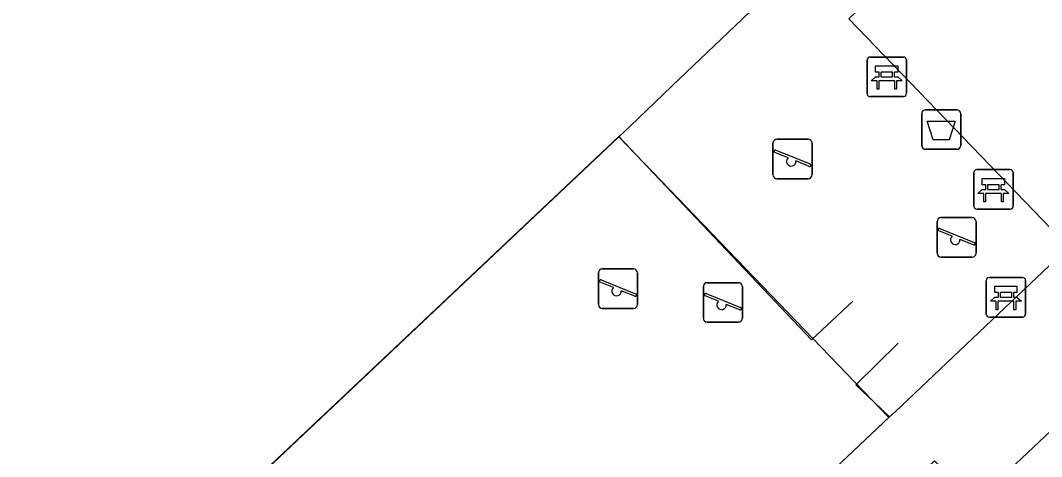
# Model space of a CAD drawing. Extents: x 162523 to 163266, y 381230 to 382050.
# Drawn here: x 163087.48 to 163113.36, y 381533.91 to 381544.96 of the extents above; entities that cross this region are included whole.
import ezdxf

# ---------------------------------------------------------------- set-up
doc = ezdxf.new("R2010")
doc.units = 0
for name, color, linetype in [('IMGEO_Afvalbak', 7, 'Continuous'), ('IMGEO_Bank', 7, 'Continuous'), ('IMGEO_Groenvoorziening', 7, 'Continuous'), ('IMGEO_Hek', 7, 'Continuous'), ('IMGEO_Rijbaan_lokaal_open', 7, 'Continuous'), ('IMGEO_Speelvoorziening', 7, 'Continuous'), ('IMGEO_Terreindeel_onvherhard', 7, 'Continuous'), ('IMGEO_Voetpad_open', 7, 'Continuous')]:
    doc.layers.add(name, color=color, linetype=linetype)

msp = doc.modelspace()

# ---------------------------------------------------------------- linework, layer by layer
at = {"layer": 'IMGEO_Afvalbak'}
for p, q in [((163110.317, 381541.791), (163110.317, 381542.591)), ((163110.317, 381542.591), (163110.317, 381541.791)), ((163110.417, 381542.691), (163111.207, 381542.691)), ((163111.207, 381542.691), (163110.417, 381542.691)), ((163111.307, 381542.591), (163111.307, 381541.791)), ((163111.307, 381541.791), (163111.307, 381542.591)), ((163111.207, 381541.691), (163110.417, 381541.691)), ((163110.417, 381541.691), (163111.207, 381541.691))]:
    msp.add_line(p, q, dxfattribs=at)
msp.add_lwpolyline([(163110.46, 381542.405), (163111.164, 381542.405), (163111.015, 381541.935), (163110.609, 381541.935), (163110.46, 381542.405)], dxfattribs=at)
for centre, start, end in [((163110.417, 381542.591), 90, 180), ((163110.417, 381542.591), 90, 180), ((163111.207, 381542.591), 0, 90), ((163111.207, 381542.591), 360, 90), ((163110.417, 381541.791), 180, 270), ((163110.417, 381541.791), 180, 270), ((163111.207, 381541.791), 270, 0), ((163111.207, 381541.791), 270, 0)]:
    msp.add_arc(centre, 0.1, start, end, dxfattribs=at)
at = {"layer": 'IMGEO_Bank'}
for p, q in [((163108.932, 381543.104), (163108.932, 381543.945)), ((163108.932, 381543.945), (163108.932, 381543.104)), ((163109.007, 381544.029), (163109.848, 381544.029)), ((163109.848, 381544.029), (163109.007, 381544.029)), ((163109.932, 381543.954), (163109.932, 381543.113)), ((163109.932, 381543.113), (163109.932, 381543.954)), ((163109.241, 381543.535), (163109.241, 381543.641)), ((163109.285, 381543.641), (163109.285, 381543.535)), ((163109.573, 381543.647), (163109.291, 381543.647)), ((163109.579, 381543.535), (163109.579, 381543.641)), ((163109.623, 381543.641), (163109.623, 381543.535)), ((163109.629, 381543.427), (163109.236, 381543.427)), ((163109.291, 381543.529), (163109.573, 381543.529)), ((163109.857, 381543.029), (163109.016, 381543.029)), ((163109.016, 381543.029), (163109.857, 381543.029)), ((163111.636, 381540.251), (163111.636, 381541.092)), ((163111.636, 381541.092), (163111.636, 381540.251)), ((163111.711, 381541.176), (163112.552, 381541.176)), ((163112.552, 381541.176), (163111.711, 381541.176)), ((163112.636, 381541.101), (163112.636, 381540.26)), ((163112.636, 381540.26), (163112.636, 381541.101)), ((163111.945, 381540.682), (163111.945, 381540.788)), ((163111.989, 381540.788), (163111.989, 381540.682)), ((163112.277, 381540.794), (163111.995, 381540.794)), ((163112.283, 381540.682), (163112.283, 381540.788)), ((163112.327, 381540.788), (163112.327, 381540.682)), ((163112.333, 381540.574), (163111.94, 381540.574)), ((163111.995, 381540.676), (163112.277, 381540.676)), ((163112.561, 381540.176), (163111.72, 381540.176)), ((163111.72, 381540.176), (163112.561, 381540.176)), ((163112.027, 381538.442), (163112.868, 381538.442)), ((163112.868, 381538.442), (163112.027, 381538.442)), ((163111.952, 381537.517), (163111.952, 381538.358)), ((163111.952, 381538.358), (163111.952, 381537.517)), ((163112.952, 381538.367), (163112.952, 381537.526)), ((163112.952, 381537.526), (163112.952, 381538.367)), ((163112.261, 381537.948), (163112.261, 381538.054)), ((163112.305, 381538.054), (163112.305, 381537.948)), ((163112.593, 381538.06), (163112.311, 381538.06)), ((163112.311, 381537.942), (163112.593, 381537.942)), ((163112.599, 381537.948), (163112.599, 381538.054)), ((163112.643, 381538.054), (163112.643, 381537.948)), ((163112.649, 381537.84), (163112.256, 381537.84)), ((163112.877, 381537.442), (163112.036, 381537.442)), ((163112.036, 381537.442), (163112.877, 381537.442))]:
    msp.add_line(p, q, dxfattribs=at)
for points in [[(163109.235, 381543.647), (163109.149, 381543.647), (163109.149, 381543.808), (163109.712, 381543.808), (163109.712, 381543.647), (163109.629, 381543.647)], [(163109.179, 381543.427), (163109.037, 381543.427), (163109.149, 381543.529), (163109.235, 381543.529)], [(163109.229, 381543.42), (163109.229, 381543.213), (163109.186, 381543.213), (163109.186, 381543.42)], [(163109.629, 381543.529), (163109.712, 381543.529), (163109.824, 381543.427), (163109.685, 381543.427)], [(163109.679, 381543.42), (163109.679, 381543.213), (163109.635, 381543.213), (163109.635, 381543.42)], [(163111.939, 381540.794), (163111.853, 381540.794), (163111.853, 381540.955), (163112.416, 381540.955), (163112.416, 381540.794), (163112.333, 381540.794)], [(163111.883, 381540.574), (163111.741, 381540.574), (163111.853, 381540.676), (163111.939, 381540.676)], [(163111.933, 381540.567), (163111.933, 381540.36), (163111.89, 381540.36), (163111.89, 381540.567)], [(163112.333, 381540.676), (163112.416, 381540.676), (163112.528, 381540.574), (163112.389, 381540.574)], [(163112.383, 381540.567), (163112.383, 381540.36), (163112.339, 381540.36), (163112.339, 381540.567)], [(163112.255, 381538.06), (163112.169, 381538.06), (163112.169, 381538.221), (163112.732, 381538.221), (163112.732, 381538.06), (163112.649, 381538.06)], [(163112.199, 381537.84), (163112.057, 381537.84), (163112.169, 381537.942), (163112.255, 381537.942)], [(163112.649, 381537.942), (163112.732, 381537.942), (163112.844, 381537.84), (163112.705, 381537.84)], [(163112.249, 381537.833), (163112.249, 381537.626), (163112.206, 381537.626), (163112.206, 381537.833)], [(163112.699, 381537.833), (163112.699, 381537.626), (163112.655, 381537.626), (163112.655, 381537.833)]]:
    msp.add_lwpolyline(points, dxfattribs=at)
for centre, radius, start, end in [((163109.01, 381543.951), 0.0779, 92.4484, 184.2845), ((163109.01, 381543.951), 0.0779, 92.4484, 184.2845), ((163109.854, 381543.951), 0.0779, 2.4484, 94.2845), ((163109.854, 381543.951), 0.0779, 2.4484, 94.2845), ((163109.234, 381543.64), 0.00671, 2.8957, 87.1043), ((163109.291, 381543.64), 0.00671, 92.8957, 177.1043), ((163109.573, 381543.64), 0.00671, 2.8957, 87.1043), ((163109.63, 381543.64), 0.00671, 92.8957, 177.1043), ((163109.179, 381543.42), 0.00671, 2.8957, 87.1043), ((163109.236, 381543.42), 0.00671, 92.8957, 177.1043), ((163109.234, 381543.536), 0.00671, 272.8957, 357.1043), ((163109.291, 381543.536), 0.00671, 182.8957, 267.1043), ((163109.573, 381543.536), 0.00671, 272.8957, 357.1043), ((163109.63, 381543.536), 0.00671, 182.8957, 267.1043), ((163109.628, 381543.42), 0.00671, 2.8957, 87.1043), ((163109.685, 381543.42), 0.00671, 92.8957, 177.1043), ((163109.01, 381543.107), 0.0779, 182.4484, 274.2845), ((163109.01, 381543.107), 0.0779, 182.4484, 274.2845), ((163109.854, 381543.107), 0.0779, 272.4484, 4.2845), ((163109.854, 381543.107), 0.0779, 272.4484, 4.2845), ((163111.714, 381541.098), 0.0779, 92.4484, 184.2845), ((163111.714, 381541.098), 0.0779, 92.4484, 184.2845), ((163112.558, 381541.098), 0.0779, 2.4484, 94.2845), ((163112.558, 381541.098), 0.0779, 2.4484, 94.2845), ((163111.938, 381540.787), 0.00671, 2.8957, 87.1043), ((163111.995, 381540.787), 0.00671, 92.8957, 177.1043), ((163112.277, 381540.787), 0.00671, 2.8957, 87.1043), ((163112.334, 381540.787), 0.00671, 92.8957, 177.1043), ((163111.883, 381540.567), 0.00671, 2.8957, 87.1043), ((163111.94, 381540.567), 0.00671, 92.8957, 177.1043), ((163111.938, 381540.683), 0.00671, 272.8957, 357.1043), ((163111.995, 381540.683), 0.00671, 182.8957, 267.1043), ((163112.277, 381540.683), 0.00671, 272.8957, 357.1043), ((163112.334, 381540.683), 0.00671, 182.8957, 267.1043), ((163112.332, 381540.567), 0.00671, 2.8957, 87.1043), ((163112.389, 381540.567), 0.00671, 92.8957, 177.1043), ((163111.714, 381540.254), 0.0779, 182.4484, 274.2845), ((163111.714, 381540.254), 0.0779, 182.4484, 274.2845), ((163112.558, 381540.254), 0.0779, 272.4484, 4.2845), ((163112.558, 381540.254), 0.0779, 272.4484, 4.2845), ((163112.03, 381538.364), 0.0779, 92.4484, 184.2845), ((163112.03, 381538.364), 0.0779, 92.4484, 184.2845), ((163112.874, 381538.364), 0.0779, 2.4484, 94.2845), ((163112.874, 381538.364), 0.0779, 2.4484, 94.2845), ((163112.254, 381538.053), 0.00671, 2.8957, 87.1043), ((163112.254, 381537.949), 0.00671, 272.8957, 357.1043), ((163112.311, 381538.053), 0.00671, 92.8957, 177.1043), ((163112.311, 381537.949), 0.00671, 182.8957, 267.1043), ((163112.593, 381538.053), 0.00671, 2.8957, 87.1043), ((163112.593, 381537.949), 0.00671, 272.8957, 357.1043), ((163112.65, 381538.053), 0.00671, 92.8957, 177.1043), ((163112.65, 381537.949), 0.00671, 182.8957, 267.1043), ((163112.199, 381537.833), 0.00671, 2.8957, 87.1043), ((163112.256, 381537.833), 0.00671, 92.8957, 177.1043), ((163112.648, 381537.833), 0.00671, 2.8957, 87.1043), ((163112.705, 381537.833), 0.00671, 92.8957, 177.1043), ((163112.03, 381537.52), 0.0779, 182.4484, 274.2845), ((163112.03, 381537.52), 0.0779, 182.4484, 274.2845), ((163112.874, 381537.52), 0.0779, 272.4484, 4.2845), ((163112.874, 381537.52), 0.0779, 272.4484, 4.2845)]:
    msp.add_arc(centre, radius, start, end, dxfattribs=at)
at = {"layer": 'IMGEO_Groenvoorziening'}
for points in [[(163102.644, 381542.005), (163102.932, 381542.279), (163103.997, 381543.296), (163112.732, 381551.629), (163101.06, 381559.974), (163099.11, 381559.738), (163096.262, 381556.663), (163093.75, 381553.952), (163092.854, 381552.985), (163080.598, 381539.757)], [(163080.703, 381533.656), (163086.829, 381527.033), (163087.847, 381525.932), (163090.067, 381523.532), (163091.94, 381521.715), (163096.075, 381522.227), (163100.23, 381526.152), (163093.387, 381533.266), (163093.437, 381533.314), (163102.644, 381542.005)]]:
    msp.add_lwpolyline(points, dxfattribs=at)
msp.add_lwpolyline([(163114.049, 381539.208), (163120.949, 381545.726), (163114.252, 381550.53), (163108.468, 381544.998)], close=True, dxfattribs=at)
at = {"layer": 'IMGEO_Hek'}
msp.add_lwpolyline([(163109.722, 381536.777), (163108.648, 381535.721), (163109.119, 381535.274), (163109.501, 381534.911), (163100.23, 381526.152), (163099.858, 381526.539), (163098.933, 381527.502), (163093.687, 381532.954), (163093.375, 381533.278), (163102.639, 381542.019), (163102.798, 381541.851), (163103.225, 381541.401), (163107.525, 381536.867), (163108.574, 381537.847)], dxfattribs=at)
at = {"layer": 'IMGEO_Rijbaan_lokaal_open'}
msp.add_lwpolyline([(163111.655, 381532.733), (163098.36, 381519.475), (163101.581, 381516.34), (163127.716, 381541.024), (163123.527, 381543.952), (163116.13, 381536.96)], close=True, dxfattribs=at)
at = {"layer": 'IMGEO_Speelvoorziening'}
for p, q in [((163106.549, 381541.047), (163106.549, 381541.847)), ((163106.549, 381541.847), (163106.549, 381541.047)), ((163106.649, 381541.947), (163107.439, 381541.947)), ((163107.439, 381541.947), (163106.649, 381541.947)), ((163107.539, 381541.847), (163107.539, 381541.047)), ((163107.539, 381541.047), (163107.539, 381541.847)), ((163106.932, 381541.475), (163106.593, 381541.612)), ((163106.618, 381541.672), (163107.494, 381541.319)), ((163107.47, 381541.259), (163107.13, 381541.396)), ((163107.439, 381540.947), (163106.649, 381540.947)), ((163106.649, 381540.947), (163107.439, 381540.947)), ((163110.706, 381539.06), (163110.706, 381539.86)), ((163110.706, 381539.86), (163110.706, 381539.06)), ((163110.806, 381539.96), (163111.596, 381539.96)), ((163111.596, 381539.96), (163110.806, 381539.96)), ((163111.696, 381539.86), (163111.696, 381539.06)), ((163111.696, 381539.06), (163111.696, 381539.86)), ((163111.089, 381539.488), (163110.75, 381539.625)), ((163110.775, 381539.685), (163111.651, 381539.332)), ((163111.627, 381539.272), (163111.287, 381539.409)), ((163111.596, 381538.96), (163110.806, 381538.96)), ((163110.806, 381538.96), (163111.596, 381538.96)), ((163102.124, 381537.76), (163102.124, 381538.56)), ((163102.124, 381538.56), (163102.124, 381537.76)), ((163102.224, 381538.66), (163103.014, 381538.66)), ((163103.014, 381538.66), (163102.224, 381538.66)), ((163103.114, 381538.56), (163103.114, 381537.76)), ((163103.114, 381537.76), (163103.114, 381538.56)), ((163102.507, 381538.188), (163102.168, 381538.325)), ((163102.193, 381538.385), (163103.069, 381538.032)), ((163104.784, 381537.412), (163104.784, 381538.212)), ((163104.784, 381538.212), (163104.784, 381537.412)), ((163104.884, 381538.312), (163105.674, 381538.312)), ((163105.674, 381538.312), (163104.884, 381538.312)), ((163105.774, 381538.212), (163105.774, 381537.412)), ((163105.774, 381537.412), (163105.774, 381538.212)), ((163103.045, 381537.972), (163102.705, 381538.109)), ((163105.167, 381537.84), (163104.828, 381537.977)), ((163104.853, 381538.037), (163105.729, 381537.684)), ((163103.014, 381537.66), (163102.224, 381537.66)), ((163102.224, 381537.66), (163103.014, 381537.66)), ((163105.705, 381537.624), (163105.365, 381537.761)), ((163105.674, 381537.312), (163104.884, 381537.312)), ((163104.884, 381537.312), (163105.674, 381537.312))]:
    msp.add_line(p, q, dxfattribs=at)
for centre, radius, start, end in [((163106.649, 381541.847), 0.1, 90, 180), ((163106.649, 381541.847), 0.1, 90, 180), ((163107.439, 381541.847), 0.1, 0, 90), ((163107.439, 381541.847), 0.1, 360, 90), ((163106.606, 381541.642), 0.0327, 68.078, 248.078), ((163107.011, 381541.385), 0.12, 130.9928, 5.1632), ((163107.482, 381541.289), 0.0327, 248.078, 68.078), ((163106.649, 381541.047), 0.1, 180, 270), ((163106.649, 381541.047), 0.1, 180, 270), ((163107.439, 381541.047), 0.1, 270, 0), ((163107.439, 381541.047), 0.1, 270, 0), ((163110.806, 381539.86), 0.1, 90, 180), ((163110.806, 381539.86), 0.1, 90, 180), ((163111.596, 381539.86), 0.1, 0, 90), ((163111.596, 381539.86), 0.1, 360, 90), ((163110.763, 381539.655), 0.0327, 68.078, 248.078), ((163111.168, 381539.398), 0.12, 130.9928, 5.1632), ((163111.639, 381539.302), 0.0327, 248.078, 68.078), ((163110.806, 381539.06), 0.1, 180, 270), ((163110.806, 381539.06), 0.1, 180, 270), ((163111.596, 381539.06), 0.1, 270, 0), ((163111.596, 381539.06), 0.1, 270, 0), ((163102.224, 381538.56), 0.1, 90, 180), ((163102.224, 381538.56), 0.1, 90, 180), ((163103.014, 381538.56), 0.1, 0, 90), ((163103.014, 381538.56), 0.1, 360, 90), ((163102.181, 381538.355), 0.0327, 68.078, 248.078), ((163102.586, 381538.098), 0.12, 130.9928, 5.1632), ((163104.884, 381538.212), 0.1, 90, 180), ((163104.884, 381538.212), 0.1, 90, 180), ((163105.674, 381538.212), 0.1, 0, 90), ((163105.674, 381538.212), 0.1, 360, 90), ((163103.057, 381538.002), 0.0327, 248.078, 68.078), ((163104.841, 381538.007), 0.0327, 68.078, 248.078), ((163102.224, 381537.76), 0.1, 180, 270), ((163102.224, 381537.76), 0.1, 180, 270), ((163103.014, 381537.76), 0.1, 270, 0), ((163103.014, 381537.76), 0.1, 270, 0), ((163105.246, 381537.75), 0.12, 130.9928, 5.1632), ((163105.717, 381537.654), 0.0327, 248.078, 68.078), ((163104.884, 381537.412), 0.1, 180, 270), ((163104.884, 381537.412), 0.1, 180, 270), ((163105.674, 381537.412), 0.1, 270, 0), ((163105.674, 381537.412), 0.1, 270, 0)]:
    msp.add_arc(centre, radius, start, end, dxfattribs=at)
at = {"layer": 'IMGEO_Terreindeel_onvherhard'}
msp.add_lwpolyline([(163102.644, 381542.005), (163093.437, 381533.314), (163093.387, 381533.266), (163100.23, 381526.152), (163109.484, 381534.895)], close=True, dxfattribs=at)
at = {"layer": 'IMGEO_Voetpad_open'}
msp.add_lwpolyline([(163108.468, 381544.998), (163114.252, 381550.53), (163112.732, 381551.629), (163103.997, 381543.296), (163102.932, 381542.279), (163102.644, 381542.005), (163109.484, 381534.895), (163109.501, 381534.911), (163109.641, 381535.043), (163114.049, 381539.208)], close=True, dxfattribs=at)
msp.add_lwpolyline([(163108.343, 381509.358), (163102.711, 381515.323), (163101.581, 381516.34), (163098.36, 381519.475), (163096.934, 381520.847), (163110.646, 381533.802), (163111.655, 381532.733), (163116.13, 381536.96), (163115.109, 381538.03), (163122.287, 381544.808), (163120.949, 381545.726), (163114.049, 381539.208), (163109.641, 381535.043), (163109.501, 381534.911), (163109.484, 381534.895), (163100.23, 381526.152), (163096.075, 381522.227), (163091.94, 381521.715), (163090.067, 381523.532), (163087.847, 381525.932), (163086.829, 381527.033), (163080.703, 381533.656)], dxfattribs=at)

doc.saveas('drawing.dxf')
